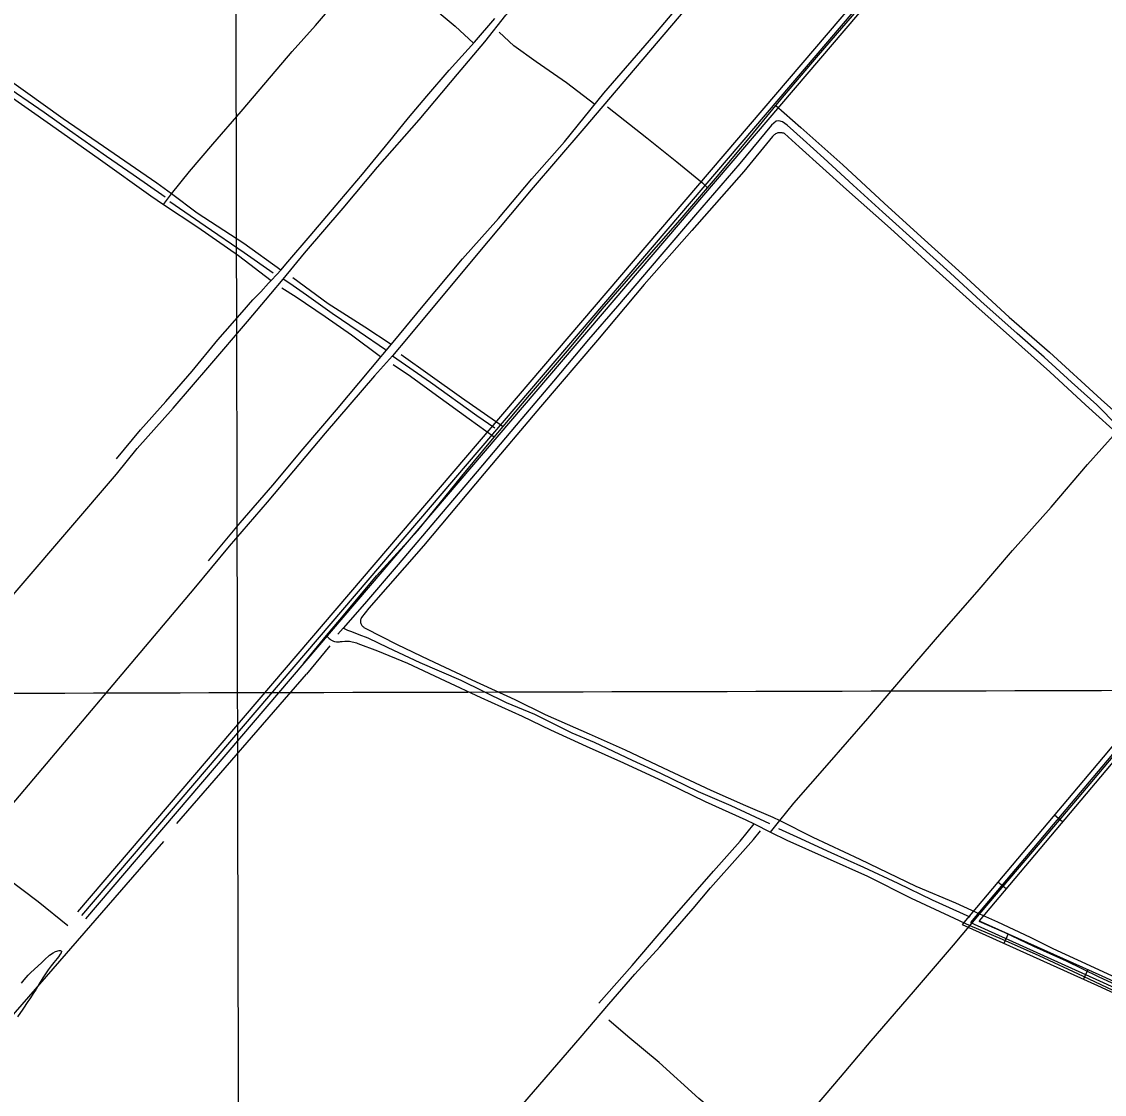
# Model space of a CAD drawing. Extents: x 3355724 to 3393621, y 594744 to 620174.
# Drawn here: x 3369750 to 3372845, y 605066 to 608131 of the extents above; entities that cross this region are included whole.
import ezdxf

# ---------------------------------------------------------------- set-up
doc = ezdxf.new("R2010")
doc.units = 0
for name, color, linetype in [('V-DTCH-CNTR', 7, 'Continuous'), ('V-GRID-MAJR', 7, 'Continuous'), ('V-ROAD-CNTR', 7, 'Continuous'), ('V-SITE-VEGE', 7, 'Continuous'), ('V-TOPO-SHOR', 7, 'Continuous')]:
    doc.layers.add(name, color=color, linetype=linetype)

msp = doc.modelspace()

# ---------------------------------------------------------------- linework, layer by layer
at = {"layer": 'V-DTCH-CNTR'}
for points in [[(3370069.3, 608873.7), (3370129.6, 608819.2), (3370221.7, 608740), (3370319.7, 608662.9), (3370398.3, 608599.8), (3370511.4, 608507.6), (3370624.6, 608417.6), (3370717.2, 608338.9), (3370750.2, 608312.1), (3370807.7, 608265.5), (3370902.5, 608191.1), (3370989.7, 608118.3), (3371042, 608070.3)], [(3370284.3, 606590.4), (3370374.4, 606699.2), (3370467.6, 606806.9), (3370554.4, 606910.9), (3370650.4, 607022.4), (3370748, 607139.2), (3370811.6, 607215.7), (3370897.9, 607319.1), (3371010, 607453.8), (3371113.5, 607568.5), (3371207.9, 607682.7), (3371301.7, 607787.7), (3371414.4, 607926.7), (3371556.7, 608092), (3371676.9, 608234.8)], [(3370155.6, 607609), (3370178.2, 607639.3), (3370229.4, 607702.8), (3370296.2, 607780.9), (3370377.1, 607874.6), (3370448.3, 607957.6), (3370523.7, 608045.9), (3370590.1, 608120.8), (3370665, 608209.1)], [(3370557.1, 606298.6), (3370621.8, 606377), (3370669.7, 606434.9), (3370764.6, 606547.5), (3370882.1, 606677.8), (3371008.3, 606832.4), (3371101, 606944.4), (3371126.1, 606974.2), (3371201.9, 607064.5), (3371315.6, 607197.5), (3371409.4, 607309.6), (3371510.2, 607426.4), (3371632.6, 607565.4), (3371710.4, 607656.8), (3371732.9, 607683.4), (3371825.1, 607792.7), (3371906.2, 607891.5), (3371930.8, 607921.4), (3372027.8, 608036.1), (3372161, 608189.6)], [(3370490.8, 607421.7), (3370385.3, 607497.2), (3370251.7, 607584.6), (3370178.2, 607639.3), (3370136.4, 607670.3), (3369984.5, 607774.9), (3369868.7, 607854.2), (3369761.5, 607931.3), (3369663.5, 607999.8), (3369557.9, 608075.3), (3369480.3, 608137.3), (3369463.7, 608149.1), (3369430.3, 608109.7), (3369330, 607985.8), (3369218.9, 607852.8), (3369119.7, 607731.6)], [(3370021.5, 606882.5), (3370089.4, 606964.9), (3370162.2, 607045.7), (3370237.7, 607133), (3370311, 607221.9), (3370380, 607301), (3370411.3, 607336.6), (3370433.4, 607359.2), (3370456, 607384), (3370463.6, 607391.8), (3370479.7, 607408.8), (3370490.8, 607421.7), (3370511, 607445.4), (3370574.6, 607519.7), (3370659.8, 607619.9), (3370724, 607695.3), (3370798.4, 607785.8), (3370856.1, 607856.3), (3370907.8, 607918.3), (3370972.5, 607992.6), (3371044.2, 608072.8), (3371103, 608140.2)], [(3371388.8, 607895.1), (3371307.4, 607956.6), (3371220.7, 608017), (3371157.1, 608062.3), (3371114.6, 608101.6)], [(3369704.7, 607926.7), (3369832.4, 607837.7), (3369975.1, 607736.4), (3370118.9, 607633.4), (3370155.6, 607609), (3370253.6, 607543.9), (3370369.9, 607463.5), (3370463.6, 607391.8)], [(3371424.9, 607887.6), (3371537.4, 607799.1), (3371623.1, 607730.7), (3371696.3, 607670.8), (3371710.4, 607656.8)], [(3371906.2, 607891.5), (3371977.3, 607829), (3372096.9, 607722.2), (3372215.4, 607612.8), (3372320.9, 607516.8), (3372438.3, 607410.6), (3372573, 607287.2), (3372687.7, 607186.9), (3372835.3, 607051.6), (3372906.4, 606988.4)], [(3371921.3, 607814), (3371918.9, 607814.1), (3371916.5, 607814.1), (3371914.2, 607813.8), (3371911.9, 607813.3), (3371909.6, 607812.6), (3371907.4, 607811.8), (3371905.2, 607810.7), (3371903.2, 607809.4), (3371901.3, 607808), (3371899.5, 607806.4), (3371897.9, 607804.7), (3371896.4, 607802.8), (3371814, 607703.7), (3371665.7, 607534.6), (3371529.3, 607380.6), (3371396.1, 607221.1), (3371232.8, 607031), (3371072.1, 606840.4), (3370899, 606633.5), (3370742.7, 606455.3), (3370721.1, 606428.3), (3370720.2, 606426.4), (3370719.5, 606424.4), (3370719, 606422.4), (3370718.7, 606420.3), (3370718.7, 606418.2), (3370718.8, 606416.1), (3370719.1, 606414), (3370719.7, 606411.9), (3370720.4, 606410), (3370721.4, 606408.1), (3370722.5, 606406.3), (3370723.7, 606404.8)], [(3372898.2, 606939.7), (3372790.5, 607036.2), (3372689.3, 607130.5), (3372582.1, 607226.5), (3372468.4, 607326.8), (3372354.8, 607430.3), (3372233.6, 607540.3), (3372108.1, 607651.8), (3371972.9, 607774.2), (3371930.4, 607811.4), (3371928.2, 607812.4), (3371926, 607813.1), (3371923.6, 607813.7), (3371921.3, 607814)], [(3370806, 607209), (3370730.6, 607258.1), (3370626.6, 607324.9), (3370524.8, 607399.4)], [(3370776.2, 607173.2), (3370693.3, 607235.2), (3370617.3, 607288.1), (3370534.4, 607344.1), (3370494, 607369.5)], [(3370835.1, 607180.4), (3370917.5, 607121.7), (3371006.9, 607057), (3371126.1, 606974.2)], [(3371101.1, 606944.5), (3371028.9, 606995.7), (3370936.3, 607063.6), (3370861.4, 607117), (3370812.4, 607150.4)], [(3371890.1, 605815.7), (3371917.3, 605849), (3371957.5, 605898.1), (3372052.4, 606006.9), (3372168.8, 606140), (3372274, 606262.8), (3372380.7, 606386.6), (3372481, 606501.9), (3372582.3, 606619.8), (3372692.3, 606744.3), (3372796.9, 606866), (3372878.6, 606957.3)], [(3370723.7, 606404.8), (3370725.3, 606403.1), (3370726.9, 606401.7), (3370728.6, 606400.5), (3370730.5, 606399.5), (3370732.4, 606398.7), (3370823.5, 606351.8), (3370913.4, 606308.6), (3371036.8, 606250.4), (3371159.6, 606194.3), (3371246.9, 606151.1), (3371372.4, 606096.1), (3371474.8, 606050.8), (3371584.1, 605999.5), (3371719.9, 605935.3), (3371819.5, 605891.1), (3371897.6, 605857.7)], [(3370621.8, 606377), (3370623.5, 606374.6), (3370625.3, 606372.4), (3370627.3, 606370.3), (3370629.4, 606368.4), (3370631.7, 606366.6), (3370634.1, 606365), (3370639.2, 606362.3), (3370641.8, 606361.3), (3370644.6, 606360.4), (3370650.2, 606359.3), (3370653.1, 606359.1), (3370656, 606359.1), (3370658.8, 606359.3), (3370661.7, 606359.7), (3370665.9, 606360.4), (3370674.3, 606361.3), (3370678.5, 606361.4), (3370682.7, 606361.2), (3370686.9, 606360.9), (3370691.1, 606360.3), (3370695.2, 606359.5), (3370699.3, 606358.5), (3370703.4, 606357.3), (3370707.4, 606355.9), (3370711.3, 606354.3), (3370766.8, 606333.2), (3370852.9, 606298.2), (3370960.7, 606247.5), (3371062.5, 606200.5), (3371181, 606146.6), (3371261.8, 606107.8), (3371363.6, 606060.8), (3371470.8, 606013.9), (3371595.8, 605955.7), (3371704.1, 605903.3), (3371819.9, 605851), (3371843.9, 605838.9), (3371890.1, 605815.7), (3371936.8, 605792.2), (3372052.6, 605741), (3372167.9, 605689.7), (3372292.9, 605626.6), (3372401.2, 605575.9), (3372460.5, 605548.5), (3372553.1, 605509.1), (3372657.1, 605463.2), (3372784.2, 605403.4), (3372920, 605339.7)], [(3371997.2, 605005.6), (3372090.4, 605115.5), (3372178.3, 605219.4), (3372299.1, 605359.4), (3372413.4, 605492.5), (3372492.6, 605586.7), (3372596.2, 605708.4), (3372700.2, 605830.2), (3372804.3, 605953.5), (3372899.7, 606066.6)], [(3371897.6, 605857.7), (3371917.3, 605849), (3372011.8, 605801), (3372145.8, 605738.5), (3372305.8, 605660.9), (3372419.7, 605613.5), (3372488.4, 605581.7)], [(3371399.5, 605326.7), (3371494.7, 605434.5), (3371616, 605576.3), (3371727.6, 605703.6), (3371803.5, 605789.6), (3371843.9, 605838.9)], [(3372488.4, 605581.7), (3372539.6, 605559), (3372632.8, 605514.8), (3372698, 605483), (3372803, 605433.9), (3372891.9, 605392.9), (3372975.4, 605354.1), (3373078.3, 605306.1), (3373164.5, 605266.7), (3373232.9, 605232.7), (3373251.8, 605220.3), (3373261.4, 605213.3), (3373272.8, 605203.6)], [(3372510.4, 604362.6), (3372469.8, 604398.4), (3372370.4, 604485.7), (3372258.9, 604579.8), (3372156.5, 604665.3), (3372022, 604772.6), (3371928, 604850.9), (3371887.9, 604882.7), (3371811.5, 604949.4), (3371686.1, 605054.3), (3371572.2, 605156.8), (3371482.5, 605231.5), (3371428, 605277.6)]]:
    msp.add_lwpolyline(points, dxfattribs=at)
at = {"layer": 'V-GRID-MAJR'}
for points in [[(3370382.4, 600156.1), (3370367.4, 606214.2), (3370352.4, 612275.4), (3370337.4, 618336.6), (3370337.4, 618339.6)], [(3359834, 606189.7), (3365100.7, 606201.5), (3370367.4, 606214.2), (3375634.1, 606227.6), (3380900.8, 606241.7), (3386167.5, 606256.7), (3391434.2, 606272.4)]]:
    msp.add_spline(points, degree=3, dxfattribs=at)
at = {"layer": 'V-ROAD-CNTR'}
for p, q in [((3372724.9, 605844.6), (3372702, 605863.9)), ((3372563.7, 605653.5), (3372540.8, 605672.8)), ((3372569.7, 605525), (3372557.3, 605497.6)), ((3372797.6, 605422.4), (3372785.3, 605395))]:
    msp.add_line(p, q, dxfattribs=at)
for points in [[(3375376.5, 611988.8), (3369910.1, 605587.4)], [(3375399.2, 611992.2), (3369921.5, 605577.6)], [(3376799.4, 610649.3), (3376358.3, 610133.9), (3375970.6, 609677.6), (3375602.5, 609244.7), (3375109.5, 608670.3), (3374690.4, 608174.9), (3374261.8, 607682.7), (3373932.6, 607285.3), (3373512.8, 606803.1), (3373180.3, 606410.3), (3372853, 606019.7), (3372462.5, 605556.7), (3372831.1, 605390.9), (3373170.6, 605235.1), (3373199.5, 605216.1), (3373216.6, 605192), (3373225, 605164.9), (3373214.8, 605144.3), (3373164.1, 605095.8), (3372797.9, 604694), (3372482.5, 604335.1), (3372148.4, 603979.4), (3372065.2, 603865.6)], [(3376815.4, 610635), (3376369.7, 610124.1), (3375982, 609667.9), (3375613.9, 609235), (3375121, 608660.6), (3374701.7, 608165.2), (3374273.2, 607673), (3373944, 607275.6), (3373524.2, 606793.3), (3373191.8, 606400.6), (3372864.5, 606010), (3372486.8, 605562.2), (3372837.3, 605404.5), (3373177.9, 605248.3), (3373210, 605227), (3373230.2, 605198.8), (3373241.1, 605163.6), (3373227.1, 605135.3), (3373174.9, 605085.3), (3372809.1, 604684), (3372493.6, 604325), (3372160, 603969.8), (3372077.3, 603856.8)], [(3374128.5, 610481.1), (3369932.9, 605567.9)], [(3375536, 609190.2), (3375098.1, 608680.1), (3374679, 608184.7), (3374250.4, 607692.4), (3373921.1, 607295), (3373501.4, 606812.8), (3373168.8, 606420), (3372841.5, 606029.3), (3372438.2, 605551.2), (3372824.9, 605377.2), (3373163.3, 605222), (3373188.9, 605205.1), (3373203, 605185.3), (3373208.9, 605166.2), (3373202.6, 605153.3), (3373153.4, 605106.3), (3372786.7, 604704), (3372471.3, 604345.2), (3372136.8, 603989), (3372053.1, 603874.5)]]:
    msp.add_lwpolyline(points, dxfattribs=at)
at = {"layer": 'V-SITE-VEGE'}
msp.add_lwpolyline([(3369749.3, 605383.8), (3369756.9, 605393.4), (3369768.7, 605406.6), (3369776.5, 605414.2), (3369796.6, 605432.3), (3369808, 605443.1), (3369815.3, 605450.6), (3369829.8, 605463.5), (3369839.9, 605470.3), (3369847.2, 605473.9), (3369856.9, 605476.7), (3369860.9, 605476.9), (3369864.3, 605475), (3369862.7, 605470.2), (3369860.3, 605466.2), (3369855.5, 605459.3), (3369851.8, 605454.6), (3369842.3, 605443.1), (3369834.8, 605433.7), (3369825.7, 605421.6), (3369820.1, 605413.4), (3369810.3, 605398.8), (3369800.6, 605382), (3369796.5, 605375.3), (3369790.2, 605364.6), (3369785.3, 605357.6), (3369773.2, 605338.8), (3369767.9, 605331.2), (3369753.5, 605309.6), (3369737.9, 605287.2)], dxfattribs=at)
at = {"layer": 'V-TOPO-SHOR'}
for p, q in [((3370242.3, 606511.1), (3369613, 605765.7)), ((3370630.9, 606347.8), (3370564.7, 606267)), ((3370193.4, 605839.8), (3370564.7, 606267)), ((3370155.2, 605788.5), (3369678.4, 605240.7)), ((3370773.2, 604564.7), (3371346.8, 605227.6))]:
    msp.add_line(p, q, dxfattribs=at)
for points in [[(3370020.9, 606838.4), (3370080.7, 606911.7), (3370183.2, 607026.9), (3370288.3, 607148.6), (3370396.1, 607274.7), (3370462.4, 607353.8), (3370498, 607395.3), (3370558.4, 607469.6), (3370669.5, 607598.9), (3370767.6, 607715.8), (3370886.7, 607851), (3370995.6, 607981.3), (3371074.4, 608073.4), (3371134.2, 608150.4), (3371202.1, 608226.9), (3371272.2, 608309.3), (3371347.2, 608396), (3371432.9, 608493), (3371505.1, 608577), (3371569.3, 608651.9), (3371635.1, 608732.7), (3371656, 608760.5)], [(3372036.6, 608626.7), (3371985.6, 608567.7), (3371951.9, 608528.7), (3371832.2, 608389.2), (3371629.5, 608145.8), (3371503.9, 607998.2), (3371357.3, 607826.4), (3371206.8, 607650.8), (3371053.7, 607469.3), (3370854.8, 607230.1), (3370810, 607176.8), (3370758.8, 607119.2), (3370617.6, 606955.5), (3370451.5, 606758.3), (3370343.7, 606632.8), (3370242.3, 606511.1)], [(3370160.1, 607629.6), (3370068.7, 607693.5), (3369992.8, 607745.8), (3369886.7, 607820.2), (3369814, 607872), (3369690.1, 607957.7), (3369577.5, 608039.1), (3369498.9, 608096.3), (3369452, 608124)], [(3372882.4, 606976.6), (3372823.3, 607036.4), (3372750.6, 607101.1), (3372672.5, 607172.8), (3372595.5, 607240.2), (3372491.5, 607332.9), (3372404.3, 607413.8), (3372316, 607493), (3372210.4, 607587.9), (3372126.4, 607664.5), (3372043.4, 607741), (3371984.2, 607794.4), (3371938.4, 607835.4), (3371924.9, 607845.6), (3371914.2, 607848.3), (3371906.6, 607847.2), (3371893.1, 607835.9), (3371802.6, 607726.1), (3371675.9, 607579), (3371574.5, 607460.5), (3371453.7, 607318.3), (3371370.2, 607223), (3371269.9, 607104.5), (3371163.7, 606977.9), (3371052.1, 606846), (3370949.6, 606725.3), (3370826.2, 606579.9), (3370730.2, 606467.9), (3370669.3, 606398.5), (3370654.1, 606381.1)], [(3370468.6, 607412.4), (3370386, 607471.3), (3370274.5, 607546.8), (3370173.5, 607616.2)], [(3370790, 607193.5), (3370715.1, 607244.9), (3370638.1, 607297.2), (3370564.3, 607349.5), (3370516.3, 607382.9), (3370498, 607395.3)], [(3370810, 607176.8), (3370918.8, 607100.8), (3371051.3, 607006.4), (3371102.2, 606970.3)], [(3369583.1, 605774.2), (3369309.3, 605982.7), (3369309.2, 605995.5), (3369309.2, 606008.3), (3369339, 606042.5), (3370020.9, 606838.4)], [(3371888.2, 605838.7), (3371778, 605890.3), (3371684.8, 605930.7), (3371574.9, 605984.1), (3371496.2, 606019.7), (3371387.4, 606071.5), (3371323.8, 606098.5), (3371217.2, 606151.9), (3371135.8, 606185.3), (3371006.5, 606249), (3370889.1, 606299.2), (3370798.1, 606342.3), (3370740.9, 606369.8), (3370715.1, 606379), (3370693.5, 606388.2), (3370682.8, 606391.9), (3370669.3, 606398.5)], [(3371346.8, 605227.6), (3371428.6, 605323.6), (3371502.7, 605409.5), (3371573.9, 605488), (3371669.6, 605596.7), (3371718.7, 605656), (3371803.9, 605751.3), (3371841.5, 605794.2), (3371862, 605819.1)], [(3372461.2, 605572), (3372353.3, 605621.1), (3372255.2, 605668.6), (3372157.7, 605713.9), (3372064, 605756), (3371966.5, 605801.3), (3371914.5, 605824.8)], [(3369617.3, 605752.9), (3369797, 605616.7), (3369882.5, 605548.7)], [(3373244.9, 605205.4), (3373168.3, 605243), (3373044.4, 605300.7), (3372943.2, 605348.7), (3372827.9, 605402.1), (3372736.3, 605446.9), (3372643.6, 605488.4), (3372559.1, 605528.4), (3372486.7, 605560.4)]]:
    msp.add_lwpolyline(points, dxfattribs=at)

doc.saveas('drawing.dxf')
